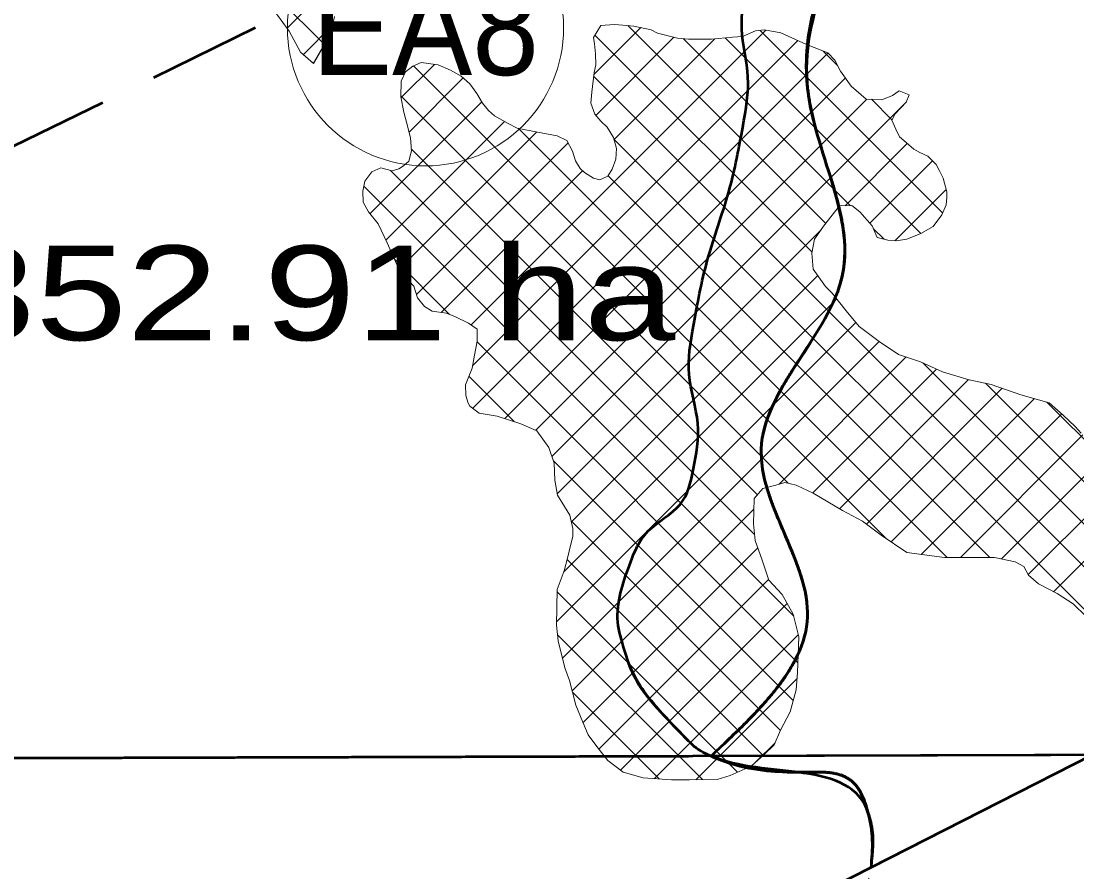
# Model space of a CAD drawing. Extents: x -1643653 to 4543381, y 1624270 to 13878484.
# Drawn here: x 745294 to 750876, y 8943002 to 8947500 of the extents above; entities that cross this region are included whole.
import ezdxf
from ezdxf.enums import TextEntityAlignment as Align

# ---------------------------------------------------------------- set-up
doc = ezdxf.new("R2010")
doc.units = 0
doc.header["$LTSCALE"] = 200
doc.linetypes.add('MEDIUM_DASHED', pattern=[4.5, 3, -1.5])
for name, color, linetype, lineweight in [('1', 7, 'Continuous', 13), ('10', 7, 'MEDIUM_DASHED', 60), ('27', 7, 'Continuous', 53), ('28', 7, 'Continuous', 53), ('29', 7, 'Continuous', 13), ('45', 7, 'Continuous', 13)]:
    doc.layers.add(name, color=color, linetype=linetype, lineweight=lineweight)
doc.layers.add('63', color=7, linetype='Continuous')

msp = doc.modelspace()

# ---------------------------------------------------------------- linework, layer by layer
at = {"layer": '1', "lineweight": 25}
msp.add_spline([(814781, 9009175.5), (814787.2, 9009173.4), (814796.9, 9009173.4), (814799.4, 9009172.4), (814805.1, 9009174.5), (814805.6, 9009176.5), (814811.7, 9009179.5), (814811.7, 9009179.5), (814801.5, 9009181), (814790.7, 9009181.5), (814784.1, 9009183.1), (814777.4, 9009185.1), (814778.4, 9009175.5)], degree=3, dxfattribs=at)
at = {"layer": '10'}
msp.add_spline([(752064, 8949931.3), (749882.4, 8948312.2), (749452.3, 8947143.5), (749636.6, 8946159.4), (749206.6, 8945236.7), (749452.3, 8944375.6), (748941.6, 8943614.3)], degree=3, dxfattribs=at)
msp.add_open_spline([(748428.7, 8937057.8), (748568.6, 8937148.3), (748708.4, 8937238.8), (748848.3, 8937329.4), (749030.7, 8937447.4), (749270.9, 8937454.9), (749465.4, 8937539.2), (749644.3, 8937616.8), (749748.6, 8937866), (749946.7, 8937897.2), (750151.5, 8937929.4), (750357.8, 8937840), (750563.7, 8937835.5), (750653.6, 8937833.5), (750744.1, 8937817.7), (750834, 8937851.6), (750948, 8937894.7), (751009.1, 8938011), (751043.8, 8938123.2), (751073.8, 8938220), (751064.4, 8938323), (751043.8, 8938419.4), (750996.5, 8938641.1), (750911.9, 8938852.4), (750784.7, 8939049), (750625.7, 8939294.4), (750166, 8939169.6), (750031.8, 8939444), (749904.6, 8939704.2), (749874.5, 8939968.8), (749871.4, 8940234), (749868.3, 8940500.5), (749897, 8940771.6), (749982.5, 8941036.4), (750007.4, 8941113.5), (750119.1, 8941136.5), (750142.9, 8941209.2), (750187.9, 8941346.2), (750189.4, 8941516.7), (750142.9, 8941653.6), (750072.1, 8941862), (749901.7, 8942042.3), (749846.7, 8942262.3), (749811.1, 8942404.7), (749791.8, 8942550), (749772.7, 8942694.3), (749745.7, 8942897.4), (749833.2, 8943109.7), (749772.7, 8943311.5), (749686.1, 8943600.2), (749223.6, 8943490.5), (748941.6, 8943614.3)], degree=3, dxfattribs=at)
at = {"layer": '27', "linetype": 'MEDIUM_DASHED'}
msp.add_line((743569.9, 8946014.8), (746534.3, 8947466.3), dxfattribs=at)
at = {"layer": '27'}
msp.add_line((750955.3, 8943620), (749787.6, 8943025.8), dxfattribs=at)
for points in [[(756140.1, 8940090.3), (756320.9, 8940428.6), (756320.3, 8940628.8), (756266.6, 8940906.9), (751001.5, 8943620.1), (750955.3, 8943620), (743914.7, 8940037.6), (743761.9, 8940175.8)], [(749787.6, 8943025.8), (743914.7, 8940037.6), (743761.9, 8940175.8), (744090.6, 8940694)]]:
    msp.add_lwpolyline(points, dxfattribs=at)
for points in [[(748941.6, 8943614.3), (749452.3, 8944375.6), (749206.6, 8945236.7), (749636.6, 8946159.4), (749452.3, 8947143.5), (749811.6, 8948251.7)], [(749811.6, 8948251.7), (749452.3, 8947143.5), (749636.6, 8946159.4), (749206.6, 8945236.7), (749452.3, 8944375.6), (748941.6, 8943614.3)]]:
    msp.add_spline(points, degree=3, dxfattribs=at)
for points in [[(749772.7, 8943311.5), (749686.1, 8943600.2), (749223.6, 8943490.5), (748941.6, 8943614.3)], [(748941.6, 8943614.3), (749223.6, 8943490.5), (749686.1, 8943600.2), (749772.7, 8943311.5), (749800.8, 8943217.9), (749797, 8943122), (749787.6, 8943025.8)], [(749787.6, 8943025.8), (749797, 8943122), (749800.8, 8943217.9), (749772.7, 8943311.5)]]:
    msp.add_open_spline(points, degree=3, dxfattribs=at)
at = {"layer": '28'}
msp.add_lwpolyline([(756885.6, 8942937.1), (756967.2, 8943024.6), (757270.4, 8943117.9), (757462.8, 8943112.1), (757608.6, 8943257.9), (757758.2, 8943470.2), (757873.8, 8943639.6), (744028.3, 8943600.4), (743700.5, 8944897.8)], dxfattribs=at)
at = {"layer": '29'}
for p, q in [((746700.1, 8947461.6), (749079.8, 8949841.3)), ((746897.1, 8947375.2), (745649.7, 8948622.6)), ((746786.1, 8947323.1), (746940.8, 8947477.8)), ((747673.4, 8945894), (749231, 8947451.6)), ((748322.6, 8947216.7), (748571.1, 8947465.1)), ((749547.7, 8946430), (748501.7, 8947476)), ((750165.8, 8946485.4), (749200.9, 8947450.4)), ((747680.5, 8945676.5), (749400.7, 8947396.8)), ((749475.5, 8946277.8), (748327.5, 8947425.7)), ((748331.9, 8947001.5), (748744.6, 8947414.2)), ((748428.6, 8946873.6), (748960.8, 8947405.9)), ((749677.4, 8946524.9), (748795.6, 8947406.6)), ((750050.1, 8946376.6), (749016.1, 8947410.7)), ((749610.7, 8947265.1), (749534.7, 8947341)), ((747681.8, 8945453.3), (749559.3, 8947330.8)), ((747303.2, 8947095.3), (747479.1, 8947271.2)), ((749865.1, 8944765.6), (747368.1, 8947262.6)), ((747345.6, 8946913.2), (747631.5, 8947199.2)), ((747851.2, 8945398.2), (749651.3, 8947198.4)), ((751393.6, 8944135.2), (748321.4, 8947207.3)), ((747138.7, 8946481.8), (747729.3, 8947072.4)), ((749349.8, 8945056.4), (747302.3, 8947103.9)), ((748014.5, 8945337.1), (749764.6, 8947087.1)), ((748100.3, 8945198.3), (749974.5, 8947072.6)), ((749897.7, 8946978), (749789.5, 8947086.3)), ((747222.9, 8946341.5), (747849.8, 8946968.3)), ((747295.3, 8946189.4), (748020, 8946914.1)), ((750190.6, 8944664.6), (747923, 8946932.2)), ((747384, 8946053.6), (748185.9, 8946855.5)), ((751024.1, 8944280.1), (748427.8, 8946876.4)), ((749650.2, 8946523.7), (749979.4, 8946852.9)), ((749186.4, 8944995.3), (747356.7, 8946825)), ((749781.7, 8946430.7), (750112.3, 8946761.3)), ((749171.2, 8944786), (747247.3, 8946709.9)), ((747514.4, 8945959.4), (748262.8, 8946707.9)), ((750415.1, 8944664.6), (748397.2, 8946682.5)), ((749379.2, 8944353.5), (747105.8, 8946626.9)), ((749914, 8946338.6), (750185.3, 8946609.8)), ((748127.9, 8945001.4), (749523.4, 8946396.9)), ((749856.2, 8946346.1), (749800, 8946402.2)), ((747559.4, 8945948.8), (747267.4, 8946240.8)), ((748202.8, 8944851.8), (749505.5, 8946154.5)), ((748161.4, 8944585.9), (749606.8, 8946031.4)), ((748124.7, 8944324.8), (749707.2, 8945907.2)), ((749400.1, 8944108), (747704.3, 8945803.9)), ((748156, 8944131.5), (749830.2, 8945805.7)), ((749301, 8945052), (749972.3, 8945723.4)), ((749478.9, 8945005.4), (750133.2, 8945659.7)), ((751651.3, 8944101.9), (750060.8, 8945692.5)), ((747901.3, 8945382.3), (747661.3, 8945622.4)), ((749620.2, 8944922.2), (750302.9, 8945604.9)), ((749762.7, 8944840.2), (750481, 8945558.5)), ((751831.6, 8944146.1), (750392.3, 8945585.5)), ((749893.4, 8944746.4), (750651, 8945504)), ((751971, 8944231.3), (750716.4, 8945485.9)), ((750052, 8944680.5), (750795.6, 8945424.1)), ((750260.6, 8944664.6), (750908, 8945311.9)), ((750477.4, 8944656.9), (751043.6, 8945223)), ((749376.2, 8943907.4), (748108.1, 8945175.6)), ((750618.9, 8944573.8), (751249.5, 8945204.5)), ((750752.9, 8944483.4), (751390.7, 8945121.1)), ((748207.8, 8943958.8), (749168.1, 8944919.1)), ((749308.9, 8943750.3), (748201.7, 8944857.5)), ((748264.1, 8943790.6), (749188.3, 8944714.8)), ((749217.4, 8943617.3), (748180.8, 8944653.9)), ((748348.8, 8943650.8), (749245.1, 8944547.1)), ((749081.6, 8943528.5), (748127.3, 8944482.9)), ((748462.9, 8943540.4), (749344.1, 8944421.6)), ((748896, 8943489.7), (748130, 8944255.7)), ((748642.2, 8943495.2), (749402.5, 8944255.5)), ((748860.5, 8943489), (749396.3, 8944024.8)), ((748667.8, 8943493.3), (748209.7, 8943951.4)), ((749180.9, 8943584.9), (749279.8, 8943683.8))]:
    msp.add_line(p, q, dxfattribs=at)
for points in [[(746460.8, 8947685.8), (746580.9, 8947608.4), (746644.7, 8947538.6), (746711.1, 8947446.3), (746771.3, 8947336.2), (746838.7, 8947276.5)], [(746644.7, 8947538.6), (746711.1, 8947446.3), (746771.3, 8947336.2), (746839.4, 8947275.8), (746931.1, 8947433.8), (746950.9, 8947523.2)], [(746840.4, 8947277.6), (746931.1, 8947433.8), (746950.9, 8947523.2)], [(749937.6, 8946888), (749919, 8946928.8), (749896.6, 8946976), (749915.2, 8947010.2), (749945.9, 8947041), (749973.9, 8947071), (749988.9, 8947109.4), (749936.9, 8947131.2), (749900.8, 8947106.1), (749845.1, 8947084.4), (749761.5, 8947087.2), (749682, 8947155.3), (749625.8, 8947234.2), (749596.9, 8947293.2), (749558.2, 8947331.8), (749446.9, 8947375.4), (749311.4, 8947438.2), (749224.3, 8947452.7), (749175.9, 8947447.9), (749108.2, 8947418.9), (749054.9, 8947414.1), (748943.7, 8947404.4), (748822.7, 8947404.4), (748764.6, 8947409.2), (748658.6, 8947435.7), (748625.6, 8947454.1), (748533.8, 8947472.7), (748474.7, 8947478.8), (748430, 8947481.9), (748358.6, 8947476.4), (748320, 8947413.4), (748325, 8947379.6), (748330.9, 8947326.7), (748332, 8947269), (748324, 8947227.7), (748311.1, 8947123.9), (748305.9, 8947066.3), (748327.2, 8947006.9), (748358.3, 8946971.2), (748392.6, 8946939.3), (748425.8, 8946883.9), (748441.1, 8946827), (748437.6, 8946770.3), (748418.4, 8946717.4), (748395.6, 8946679.8), (748354.3, 8946661.1), (748319.5, 8946669.7), (748292.2, 8946686.8), (748271.8, 8946699.7), (748249.7, 8946719.9), (748225, 8946760.6), (748209.2, 8946812.7), (748179.1, 8946867.8), (748128.9, 8946893.1), (748024.6, 8946913.2), (747916.7, 8946933.4), (747868.4, 8946957.7), (747797, 8946998.4), (747765.5, 8947026.9), (747733.1, 8947066), (747702.9, 8947116.7), (747665.7, 8947167.4), (747620.3, 8947209.5), (747564.8, 8947240.5), (747498.9, 8947268.8), (747409.6, 8947280.1), (747364.9, 8947261.2), (747326.5, 8947231.8), (747302.6, 8947181.9), (747302.3, 8947099.8), (747317.7, 8947019.2), (747332.1, 8946965.5), (747353.4, 8946883.3), (747357.3, 8946814.5), (747344.2, 8946759.3), (747316.2, 8946734.6), (747290.3, 8946718.6), (747256.1, 8946707.5), (747196.1, 8946723.9), (747148.3, 8946702.2), (747110.3, 8946652.8), (747101.2, 8946600.6), (747101.6, 8946543.2), (747130.6, 8946492), (747181.1, 8946428.4), (747229.2, 8946328.2), (747249.8, 8946279.4), (747280.3, 8946212.3), (747311.9, 8946164.2), (747347.7, 8946122.9), (747369.9, 8946098.3), (747389.2, 8946037.1), (747426.4, 8945991.3), (747467.3, 8945965.6), (747543.3, 8945955.7), (747590.3, 8945935.6), (747660, 8945903.5), (747705.1, 8945871.5), (747705.2, 8945834.1), (747705.1, 8945808.4), (747691, 8945733.1)], [(747110.3, 8946652.8), (747148.3, 8946702.2), (747196.1, 8946723.9), (747256.1, 8946707.5), (747290.3, 8946718.6), (747316.2, 8946734.6), (747344.2, 8946759.3), (747357.3, 8946814.5), (747353.4, 8946883.3), (747332.1, 8946965.5), (747317.7, 8947019.2), (747302.3, 8947099.8), (747302.6, 8947181.9), (747326.5, 8947231.8), (747364.9, 8947261.2), (747409.6, 8947280.1), (747498.9, 8947268.8), (747564.8, 8947240.5), (747620.3, 8947209.5), (747665.7, 8947167.4), (747702.9, 8947116.7), (747733.1, 8947066), (747765.5, 8947026.9), (747797, 8946998.4), (747868.4, 8946957.7), (747916.7, 8946933.4), (748024.6, 8946913.2), (748128.9, 8946893.1), (748179.1, 8946867.8), (748209.2, 8946812.7), (748225, 8946760.6), (748249.7, 8946719.9), (748271.8, 8946699.7), (748292.2, 8946686.8), (748319.5, 8946669.7), (748354.3, 8946661.1), (748395.6, 8946679.8), (748418.4, 8946717.4), (748437.6, 8946770.3), (748441.1, 8946827), (748425.8, 8946883.9), (748392.6, 8946939.3), (748358.3, 8946971.2), (748327.2, 8947006.9), (748305.9, 8947066.3), (748311.1, 8947123.9), (748324, 8947227.7), (748332, 8947269), (748330.9, 8947326.7), (748325, 8947379.6), (748320, 8947413.4), (748358.6, 8947476.4), (748430, 8947481.9), (748474.7, 8947478.8), (748533.8, 8947472.7), (748625.6, 8947454.1), (748658.6, 8947435.7), (748764.6, 8947409.2), (748822.7, 8947404.4), (748943.7, 8947404.4), (749054.9, 8947414.1), (749108.2, 8947418.9), (749175.9, 8947447.9), (749224.3, 8947452.7), (749311.4, 8947438.2), (749446.9, 8947375.4), (749558.2, 8947331.8), (749596.9, 8947293.2), (749625.8, 8947234.2), (749682, 8947155.3), (749761.5, 8947087.2), (749845.1, 8947084.4), (749900.8, 8947106.1), (749936.9, 8947131.2), (749988.9, 8947109.4), (749973.9, 8947071), (749945.9, 8947041), (749915.2, 8947010.2), (749896.6, 8946976), (749919, 8946928.8), (749937.6, 8946888), (749974, 8946857.7), (750014.6, 8946822), (750045.1, 8946805.3), (750087.4, 8946785.7), (750131.4, 8946742.5), (750149.2, 8946708.3), (750168.8, 8946668.8), (750188.9, 8946596.9), (750188.8, 8946567.8), (750185.3, 8946528.4), (750161.6, 8946476.1), (750116.3, 8946413.8), (750050.7, 8946376.8), (749975.9, 8946346.1), (749921.1, 8946338.1), (749877, 8946340.9), (749819.5, 8946355.1), (749794.1, 8946416.7), (749728.2, 8946491), (749686.1, 8946525.2)], [(750898.8, 8945322.1), (750867.1, 8945357.2), (750803.3, 8945417.2), (750729.5, 8945482.2), (750580, 8945523.7), (750422.3, 8945579.1), (750306.1, 8945603.9), (750164.9, 8945645.4), (750048.7, 8945697.9), (749932.5, 8945736.7), (749830.1, 8945805.8), (749724.9, 8945886), (749655.7, 8945968.9), (749582.6, 8946062.3), (749547.4, 8946096.8), (749481.4, 8946187.5), (749474.5, 8946272.9), (749488.4, 8946346.9), (749536.8, 8946416.1), (749620.7, 8946522.4), (749686.1, 8946525.2), (749728.2, 8946491), (749794.1, 8946416.7), (749819.5, 8946355.1), (749877, 8946340.9), (749921.1, 8946338.1), (749975.9, 8946346.1), (750050.7, 8946376.8), (750116.3, 8946413.8), (750161.6, 8946476.1), (750185.3, 8946528.4), (750188.8, 8946567.8), (750188.9, 8946596.9), (750168.8, 8946668.8), (750149.2, 8946708.3), (750131.4, 8946742.5), (750087.4, 8946785.7), (750045.1, 8946805.3), (750014.6, 8946822), (749974, 8946857.7), (749937.6, 8946888)], [(747110.3, 8946652.8), (747101.2, 8946600.6), (747101.6, 8946543.2), (747130.6, 8946492), (747181.1, 8946428.4), (747229.2, 8946328.2), (747249.8, 8946279.4), (747280.3, 8946212.3), (747311.9, 8946164.2), (747347.7, 8946122.9), (747369.9, 8946098.3), (747389.2, 8946037.1), (747426.4, 8945991.3), (747467.3, 8945965.6), (747543.3, 8945955.7), (747590.3, 8945935.6), (747660, 8945903.5), (747705.1, 8945871.5), (747705.2, 8945834.1), (747705.1, 8945808.4), (747691, 8945733.1), (747678.1, 8945664.2), (747643.1, 8945577.5), (747644.7, 8945521.1), (747657, 8945479.8), (747666.8, 8945464.6), (747715.5, 8945428), (747811.2, 8945410.9), (747935.1, 8945371.6), (748020.4, 8945334.5), (748083.7, 8945246.4), (748112.7, 8945162.1), (748115, 8945072.8), (748129.3, 8944993.6), (748167.5, 8944933.3), (748195.3, 8944888.3), (748210, 8944816.8), (748210.7, 8944774.3), (748198.5, 8944727.8), (748184.3, 8944666.9), (748164.6, 8944594.5), (748127.5, 8944495.3), (748124.5, 8944307.3), (748133.4, 8944223.1), (748168.3, 8944081.6), (748193.9, 8944014.3), (748226.7, 8943884.3), (748262.9, 8943793.3), (748291.3, 8943726.3), (748343.7, 8943657.2), (748396.5, 8943590.7), (748476.7, 8943530), (748582.8, 8943499.7), (748733.2, 8943488.4), (748827.3, 8943488.4), (748974.7, 8943491.2), (749042.4, 8943511.1), (749153.3, 8943560.4), (749223.3, 8943622.5), (749275.3, 8943673.4), (749309.3, 8943751.2), (749359.3, 8943848.3), (749392.5, 8943964.2), (749398.2, 8944055.9), (749405.1, 8944244.4), (749376.6, 8944364.7), (749317.4, 8944468.5), (749246.3, 8944543.5), (749211.3, 8944649.2), (749174.5, 8944754), (749165.4, 8944842.2), (749170.2, 8944976.8), (749215.5, 8945028.4), (749284.5, 8945047.1), (749331.1, 8945060.8), (749391, 8945046.6), (749482.3, 8945003.8), (749636.4, 8944912.6), (749741.9, 8944855.6), (749841.8, 8944781.4), (749975.9, 8944690.2), (750175.6, 8944664.6), (750304, 8944664.6), (750441, 8944664.6), (750549.4, 8944641.8), (750595.1, 8944616.1), (750620.7, 8944570.5), (750672.1, 8944524.9), (750772, 8944473.6), (750856.2, 8944418.4), (750924.6, 8944352.8)], [(749686.1, 8946525.3), (749620.7, 8946522.4), (749536.8, 8946416.1), (749488.4, 8946346.9), (749474.5, 8946272.9), (749481.4, 8946187.5), (749547.4, 8946096.8), (749582.6, 8946062.3), (749655.7, 8945968.9), (749724.9, 8945885.9), (749830.1, 8945805.8), (749932.5, 8945736.7), (750048.7, 8945697.9), (750164.9, 8945645.4), (750306, 8945603.9), (750422.3, 8945579), (750580, 8945523.7), (750729.5, 8945482.2), (750803.3, 8945417.2), (750867.1, 8945357.2), (750898.8, 8945322.1)], [(747691, 8945733.1), (747678.2, 8945664.2), (747643.1, 8945577.5), (747644.7, 8945521.1), (747657, 8945479.8), (747666.8, 8945464.6), (747715.5, 8945428), (747811.2, 8945410.9), (747935.1, 8945371.6), (748020.4, 8945334.5), (748083.7, 8945246.4), (748112.7, 8945162.1), (748115, 8945072.8), (748129.3, 8944993.6), (748167.6, 8944933.3), (748195.3, 8944888.3), (748210, 8944816.8), (748210.7, 8944774.3), (748198.5, 8944727.9), (748184.3, 8944666.9), (748164.6, 8944594.5), (748127.5, 8944495.3), (748124.5, 8944307.3), (748133.4, 8944223.1), (748168.3, 8944081.6), (748193.8, 8944014.3), (748226.7, 8943884.3), (748262.9, 8943793.3), (748291.3, 8943726.3), (748343.7, 8943657.2), (748396.5, 8943590.7), (748476.7, 8943530), (748582.8, 8943499.7), (748733.2, 8943488.4), (748827.3, 8943488.4), (748974.7, 8943491.2), (749042.4, 8943511.1), (749153.3, 8943560.4), (749223.3, 8943622.5), (749275.3, 8943673.4), (749309.3, 8943751.2), (749359.3, 8943848.3), (749392.5, 8943964.2), (749398.2, 8944055.9), (749405.1, 8944244.4), (749376.6, 8944364.6), (749317.4, 8944468.5), (749246.3, 8944543.5), (749211.3, 8944649.2), (749174.5, 8944754), (749165.4, 8944842.2), (749170.2, 8944976.8), (749215.5, 8945028.4)], [(749215.5, 8945028.4), (749284.5, 8945047.1), (749331.1, 8945060.8), (749391, 8945046.6), (749482.3, 8945003.8), (749636.4, 8944912.6), (749741.9, 8944855.6), (749841.8, 8944781.4), (749975.9, 8944690.2), (750175.6, 8944664.6), (750304, 8944664.6), (750441, 8944664.6), (750549.4, 8944641.8), (750595.1, 8944616.1), (750620.7, 8944570.5), (750672.1, 8944524.9), (750772, 8944473.6), (750856.2, 8944418.4), (750924.6, 8944352.8)]]:
    msp.add_lwpolyline(points, dxfattribs=at)
at = {"layer": '29', "lineweight": 53}
for points in [[(758733.2, 8945259.8), (758673.7, 8944290.6), (757932.3, 8943725.4), (757924.1, 8943639.7), (748941.6, 8943614.3)], [(743700.5, 8944897.8), (744028.3, 8943600.4), (748822.6, 8943613.9)]]:
    msp.add_lwpolyline(points, dxfattribs=at)
for points in [[(748941.6, 8943614.3), (748896.5, 8943634.1), (748856, 8943659.8), (748822.4, 8943694.2), (748676.6, 8943843.1), (748534.4, 8944006.2), (748476.8, 8944200.3), (748436.1, 8944337.6), (748464.7, 8944500.4), (748513.9, 8944632.3), (748581.4, 8944813.6), (748809.8, 8944932.5), (748847.1, 8945126.1), (748894.1, 8945370.7), (748803.2, 8945634.3), (748847.1, 8945879.1), (748911.7, 8946239.9), (749046.9, 8946596.2), (749112.4, 8946956.9), (749156.8, 8947201.7), (749082.3, 8947460.6), (749137.1, 8947709.9), (749185.9, 8947932.1), (749331.9, 8948116.3), (749532, 8948253), (749660.7, 8948341), (749841.6, 8948192), (749963.9, 8948265.4), (750406.1, 8948530.4), (750825.5, 8948830.5), (751225.2, 8949186.3), (751509.6, 8949439.5), (751808.2, 8949666.9), (752064, 8949931.3)], [(748822.4, 8943694.2), (748676.6, 8943843.1), (748534.4, 8944006.2), (748476.8, 8944200.3), (748436.1, 8944337.6), (748464.7, 8944500.4), (748513.9, 8944632.3), (748581.4, 8944813.6), (748809.8, 8944932.5), (748847.1, 8945126.1), (748894.1, 8945370.7), (748803.2, 8945634.3), (748847.1, 8945879.1), (748911.7, 8946239.9), (749046.9, 8946596.2), (749112.4, 8946956.9), (749156.8, 8947201.7), (749082.3, 8947460.6), (749137.1, 8947709.9), (749185.9, 8947932.1), (749331.9, 8948116.3), (749532, 8948253), (749660.7, 8948341), (749841.6, 8948192), (749963.9, 8948265.4), (750406.1, 8948530.4), (750825.5, 8948830.5), (751225.2, 8949186.3), (751509.6, 8949439.5), (751808.2, 8949666.9), (752064, 8949931.3)]]:
    msp.add_open_spline(points, degree=3, dxfattribs=at)
at = {"layer": '45'}
msp.add_circle((747431.9, 8947464.7), 730.2, dxfattribs=at)

# ---------------------------------------------------------------- texts
at = {"layer": '45', "width": 0.95}
msp.add_text('EA8', height=500, dxfattribs=at).set_placement((747431.9, 8947214.7), align=Align.CENTER)
at = {"layer": '63', "width": 1.3}
msp.add_text(' 6352.91 ha', height=500, dxfattribs=at).set_placement((744161.4, 8945813))

doc.saveas('drawing.dxf')
